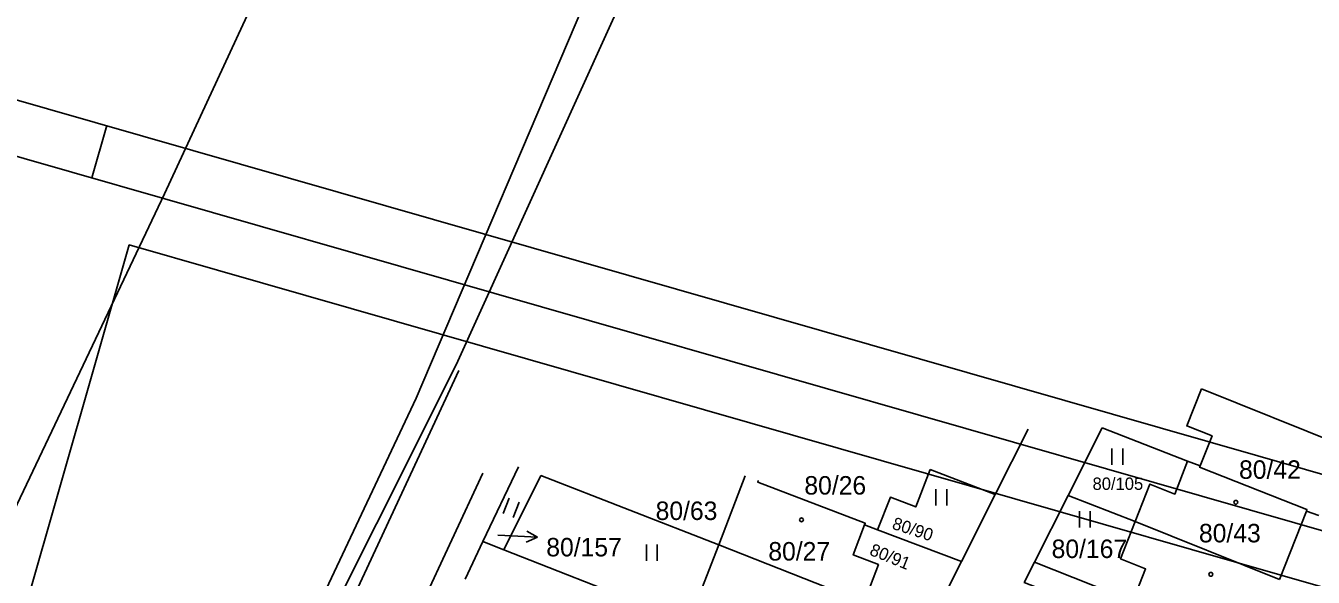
# Model space of a CAD drawing. Extents: x -738085 to -734306, y -1122197 to -1119753.
# Drawn here: x -737339.5 to -737221, y -1121298.5 to -1121247.8 of the extents above; entities that cross this region are included whole.
import ezdxf

# ---------------------------------------------------------------- set-up
doc = ezdxf.new("R2010")
doc.units = 0
for name, color, linetype in [('Hranice parcel', 7, 'Continuous'), ('Parcelní čísla', 7, 'Continuous'), ('Pop  PČ popisy', 7, 'Continuous'), ('Vnitřní kresba', 7, 'Continuous'), ('Vrstva 1', 7, 'Continuous'), ('Značky budov', 7, 'Continuous'), ('Značky kultur', 7, 'Continuous')]:
    doc.layers.add(name, color=color, linetype=linetype)

msp = doc.modelspace()

# ---------------------------------------------------------------- linework, layer by layer
at = {"layer": 'Hranice parcel'}
for p, q in [((-737231.26, -1121281.17), (-737217.94, -1121286.52)), ((-737247.22, -1121284.89), (-737250.25, -1121290.91)), ((-737243.52, -1121290.99), (-737240.38, -1121284.77)), ((-737232.54, -1121287.85), (-737240.38, -1121284.77)), ((-737294.14, -1121288.37), (-737297.43, -1121295.24)), ((-737256.24, -1121288.59), (-737250.25, -1121290.91)), ((-737231.37, -1121288.26), (-737232.54, -1121287.85)), ((-737295.51, -1121295.99), (-737292.1, -1121289.15)), ((-737275.71, -1121295.53), (-737292.1, -1121289.15)), ((-737273.26, -1121289.2), (-737275.71, -1121295.53)), ((-737250.25, -1121290.91), (-737253.36, -1121297.08)), ((-737246.63, -1121297.13), (-737243.52, -1121290.99)), ((-737243.52, -1121290.99), (-737237.35, -1121293.38)), ((-737237.35, -1121293.38), (-737224.07, -1121298.73)), ((-737221.59, -1121292.43), (-737224.07, -1121298.73)), ((-737220.43, -1121292.84), (-737221.59, -1121292.43)), ((-737262.27, -1121293.69), (-737261.08, -1121294.14)), ((-737261.08, -1121294.14), (-737253.36, -1121297.08)), ((-737297.43, -1121295.24), (-737299.07, -1121298.71)), ((-737295.51, -1121295.99), (-737297.43, -1121295.24)), ((-737275.71, -1121295.53), (-737278.47, -1121302.66)), ((-737275.71, -1121295.53), (-737262.32, -1121300.82)), ((-737278.47, -1121302.66), (-737295.51, -1121295.99)), ((-737253.36, -1121297.08), (-737256.39, -1121303.1)), ((-737237.58, -1121300.73), (-737246.63, -1121297.13))]:
    msp.add_line(p, q, dxfattribs=at)
for points in [[(-737344.4, -1121387.21), (-737339.77, -1121372.11), (-737321.86, -1121322.79), (-737299.89, -1121278.98), (-737272.16, -1121217.93), (-737274.38, -1121198.53), (-737276.24, -1121189.97), (-737279.27, -1121184.61), (-737286.03, -1121175.48)], [(-737287.91, -1121179.49), (-737326.75, -1121263.24), (-737369.78, -1121353.75)], [(-737287.91, -1121179.49), (-737280.99, -1121190.52), (-737278.32, -1121199), (-737278.53, -1121214.21), (-737280.95, -1121226.25), (-737284.38, -1121236.63), (-737287.51, -1121244.33), (-737303.58, -1121282.05), (-737322.94, -1121323.1), (-737335.2, -1121353.74), (-737346.34, -1121386.36)], [(-737231.26, -1121281.17), (-737232.6, -1121284.59), (-737230.27, -1121285.51), (-737231.37, -1121288.26)], [(-737261.08, -1121294.14), (-737259.89, -1121291.15), (-737257.57, -1121292.04), (-737256.24, -1121288.59)], [(-737232.54, -1121287.85), (-737233.69, -1121290.86), (-737236, -1121289.95), (-737237.35, -1121293.38)], [(-737231.37, -1121288.26), (-737231.42, -1121288.4), (-737221.54, -1121292.29), (-737221.59, -1121292.43)], [(-737272.07, -1121289.62), (-737272.12, -1121289.76), (-737262.22, -1121293.55), (-737262.27, -1121293.69)], [(-737237.35, -1121293.38), (-737238.71, -1121296.81), (-737236.39, -1121297.75), (-737237.58, -1121300.73)], [(-737262.32, -1121300.82), (-737261, -1121297.36), (-737263.32, -1121296.46), (-737262.27, -1121293.69)], [(-737242.88, -1121303.5), (-737241.97, -1121301.17), (-737247.57, -1121298.99), (-737246.63, -1121297.13)]]:
    msp.add_lwpolyline(points, dxfattribs=at)
at = {"layer": 'Pop  PČ popisy'}
for p, q in [((-737296.04, -1121294.65), (-737295.41, -1121294.68)), ((-737292.41, -1121294.84), (-737293.39, -1121294.28)), ((-737295.41, -1121294.68), (-737292.41, -1121294.84)), ((-737292.41, -1121294.84), (-737293.44, -1121295.28))]:
    msp.add_line(p, q, dxfattribs=at)
at = {"layer": 'Vnitřní kresba'}
for p, q in [((-737299.65, -1121279.5), (-737318.36, -1121319.67)), ((-737297.44, -1121288.95), (-737307.3, -1121310.12))]:
    msp.add_line(p, q, dxfattribs=at)
at = {"layer": 'Vrstva 1'}
msp.add_line((-737333.43, -1121261.76), (-737332.05, -1121256.96), dxfattribs=at)
for points in [[(-736726.43, -1121430.48), (-737533.93, -1121199.12), (-737615.73, -1121484.62), (-736808.23, -1121715.98)], [(-737530.5, -1121205.3), (-736732.61, -1121433.9), (-736811.65, -1121709.79), (-737609.54, -1121481.19)], [(-736738.79, -1121437.33), (-737330, -1121267.94), (-737406.29, -1121534.23), (-736815.08, -1121703.62)]]:
    msp.add_lwpolyline(points, close=True, dxfattribs=at)
at = {"layer": 'Značky budov'}
for centre in [(-737228.09, -1121291.62), (-737268.09, -1121293.24), (-737230.39, -1121298.25)]:
    msp.add_circle(centre, 0.175, dxfattribs=at)
at = {"layer": 'Značky kultur'}
for p, q in [((-737239.49, -1121288.16), (-737239.49, -1121286.66)), ((-737238.49, -1121288.16), (-737238.49, -1121286.66)), ((-737255.7, -1121291.91), (-737255.7, -1121290.41)), ((-737254.7, -1121291.91), (-737254.7, -1121290.41)), ((-737295.57, -1121292.64), (-737295.01, -1121291.25)), ((-737294.65, -1121293.01), (-737294.08, -1121291.62)), ((-737242.49, -1121293.93), (-737242.49, -1121292.43)), ((-737241.49, -1121293.93), (-737241.49, -1121292.43)), ((-737282.37, -1121297), (-737282.37, -1121295.5)), ((-737281.37, -1121297), (-737281.37, -1121295.5))]:
    msp.add_line(p, q, dxfattribs=at)

# ---------------------------------------------------------------- texts
at = {"layer": 'Parcelní čísla'}
for s, height, p in [('80/42', 1.7, (-737227.79, -1121289.46)), ('80/26', 1.7, (-737267.82, -1121290.91)), ('80/105', 1.14, (-737241.28, -1121290.48)), ('80/63', 1.7, (-737281.52, -1121293.25)), ('80/43', 1.7, (-737231.48, -1121295.31)), ('80/157', 1.7, (-737291.59, -1121296.6)), ('80/27', 1.7, (-737271.14, -1121296.98)), ('80/167', 1.7, (-737245.05, -1121296.75))]:
    msp.add_text(s, height=height, dxfattribs=at).set_placement(p)
for s, rotation, p in [('80/90', 342, (-737259.82, -1121294.04)), ('80/91', 338, (-737261.9, -1121296.43))]:
    msp.add_text(s, height=1.14, rotation=rotation, dxfattribs=at).set_placement(p)

doc.saveas('drawing.dxf')
